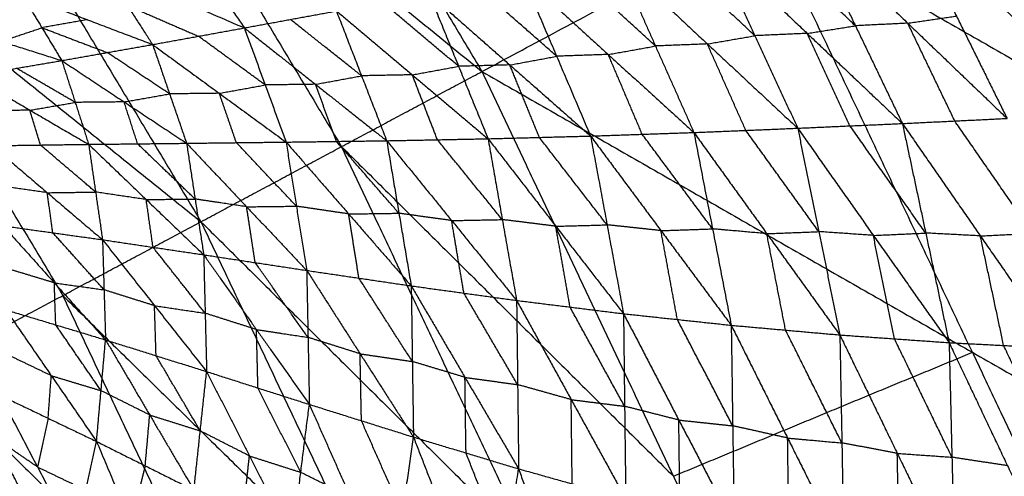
# Model space of a CAD drawing. Header units: millimetres. Extents: x -106 to 110, y -96 to 120.
# Tile 956 of 1020: x 79.39 to 89.47, y 51.81 to 56.48. Entities that reach past the tile are written whole.
import ezdxf

# ---------------------------------------------------------------- set-up
doc = ezdxf.new("R2010")
doc.units = ezdxf.units.MM
doc.header["$MEASUREMENT"] = 0
doc.layers.add('Default', color=7, linetype='Continuous', true_color=0x000000)

msp = doc.modelspace()

# ---------------------------------------------------------------- linework, layer by layer
at = {"layer": 'Default'}
for points in [[(79.415, 63.803, 9.117), (81.769, 59.876, 9.117), (84.123, 55.948, 9.117)], [(76.704, 61.992, 7.944), (78.976, 58.201, 7.944), (81.248, 54.411, 7.944)], [(76.704, 61.992, 7.944), (80.414, 58.97, 8.53), (84.123, 55.948, 9.117)], [(74.039, 60.211, 6.953), (77.644, 57.311, 7.449), (81.248, 54.411, 7.944)], [(84.123, 55.948, 9.117), (87.043, 57.509, 10.567), (89.963, 59.069, 12.017)], [(80.414, 58.97, 8.53), (81.55, 57.075, 8.53), (82.686, 55.179, 8.53)], [(88.458, 57.562, 6.502), (88.977, 56.515, 5.976), (89.495, 55.468, 5.451)], [(88.458, 57.562, 6.502), (89.515, 56.541, 6.151), (90.572, 55.521, 5.801)], [(87.043, 57.509, 10.567), (89.551, 56.072, 11.292), (92.06, 54.636, 12.017)], [(89.14, 53.075, 10.567), (88.092, 55.292, 10.567), (87.043, 57.509, 10.567)], [(87.463, 57.417, 6.156), (87.944, 56.416, 5.65), (88.424, 55.416, 5.144)], [(87.463, 57.417, 6.156), (88.479, 56.442, 5.803), (89.495, 55.468, 5.451)], [(81.05, 57.331, 5.602), (81.371, 56.863, 5.105), (81.692, 56.394, 4.608)], [(87.944, 56.416, 5.65), (87.457, 56.877, 5.824), (86.97, 57.338, 5.998)], [(77.644, 57.311, 7.449), (78.739, 55.483, 7.449), (79.835, 53.656, 7.449)], [(86.477, 57.26, 5.84), (86.915, 56.314, 5.358), (87.353, 55.368, 4.876)], [(86.477, 57.26, 5.84), (87.45, 56.338, 5.492), (88.424, 55.416, 5.144)], [(86.915, 56.314, 5.358), (86.453, 56.745, 5.527), (85.991, 57.176, 5.696)], [(80.235, 57.026, 5.291), (80.494, 56.625, 4.848), (80.753, 56.224, 4.404)], [(80.235, 57.026, 5.291), (80.964, 56.71, 4.949), (81.692, 56.394, 4.608)], [(85.505, 57.093, 5.553), (85.898, 56.209, 5.098), (86.291, 55.324, 4.643)], [(85.505, 57.093, 5.553), (86.429, 56.23, 5.214), (87.353, 55.368, 4.876)], [(84.539, 56.919, 5.289), (84.887, 56.104, 4.865), (85.234, 55.288, 4.44)], [(84.539, 56.919, 5.289), (85.415, 56.122, 4.966), (86.291, 55.324, 4.643)], [(85.898, 56.209, 5.098), (85.46, 56.607, 5.26), (85.022, 57.006, 5.421)], [(84.887, 56.104, 4.865), (84.474, 56.467, 5.016), (84.061, 56.831, 5.168)], [(78.588, 56.451, 4.7), (79.003, 56.592, 4.846), (79.418, 56.732, 4.991)], [(79.418, 56.732, 4.991), (79.621, 56.396, 4.6), (79.824, 56.06, 4.208)], [(79.418, 56.732, 4.991), (80.086, 56.478, 4.698), (80.753, 56.224, 4.404)], [(83.582, 56.743, 5.046), (83.884, 56.001, 4.654), (84.185, 55.26, 4.262)], [(83.582, 56.743, 5.046), (84.408, 56.015, 4.743), (85.234, 55.288, 4.44)], [(80.494, 56.625, 4.848), (80.858, 56.467, 4.677), (81.222, 56.309, 4.506)], [(83.884, 56.001, 4.654), (83.496, 56.328, 4.794), (83.108, 56.655, 4.933)], [(81.692, 56.394, 4.608), (82.163, 56.481, 4.714), (82.634, 56.567, 4.82)], [(82.634, 56.567, 4.82), (82.891, 55.904, 4.463), (83.148, 55.24, 4.105)], [(82.634, 56.567, 4.82), (83.41, 55.914, 4.541), (84.185, 55.26, 4.262)], [(88.479, 56.442, 5.803), (88.728, 56.479, 5.89), (88.977, 56.515, 5.976)], [(78.588, 56.451, 4.7), (79.206, 56.256, 4.454), (79.824, 56.06, 4.208)], [(80.086, 56.478, 4.698), (79.853, 56.437, 4.649), (79.621, 56.396, 4.6)], [(82.891, 55.904, 4.463), (82.527, 56.192, 4.588), (82.163, 56.481, 4.714)], [(87.45, 56.338, 5.492), (87.697, 56.377, 5.571), (87.944, 56.416, 5.65)], [(88.479, 56.442, 5.803), (88.211, 56.429, 5.726), (87.944, 56.416, 5.65)], [(88.96, 55.442, 5.297), (88.719, 55.942, 5.55), (88.479, 56.442, 5.803)], [(79.206, 56.256, 4.454), (79.413, 56.326, 4.527), (79.621, 56.396, 4.6)], [(79.621, 56.396, 4.6), (79.955, 56.269, 4.453), (80.289, 56.142, 4.306)], [(80.753, 56.224, 4.404), (81.222, 56.309, 4.506), (81.692, 56.394, 4.608)], [(81.905, 55.81, 4.285), (81.564, 56.06, 4.395), (81.222, 56.309, 4.506)], [(81.692, 56.394, 4.608), (81.905, 55.81, 4.285), (82.119, 55.226, 3.961)], [(81.692, 56.394, 4.608), (82.42, 55.817, 4.356), (83.148, 55.24, 4.105)], [(86.429, 56.23, 5.214), (86.672, 56.272, 5.286), (86.915, 56.314, 5.358)], [(87.45, 56.338, 5.492), (87.183, 56.326, 5.425), (86.915, 56.314, 5.358)], [(87.888, 55.392, 5.01), (87.669, 55.865, 5.251), (87.45, 56.338, 5.492)], [(79.824, 56.06, 4.208), (80.289, 56.142, 4.306), (80.753, 56.224, 4.404)], [(80.753, 56.224, 4.404), (80.927, 55.719, 4.116), (81.101, 55.214, 3.827)], [(80.753, 56.224, 4.404), (81.436, 55.725, 4.183), (82.119, 55.226, 3.961)], [(85.415, 56.122, 4.966), (85.656, 56.165, 5.032), (85.898, 56.209, 5.098)], [(86.429, 56.23, 5.214), (86.163, 56.219, 5.156), (85.898, 56.209, 5.098)], [(86.822, 55.346, 4.759), (86.625, 55.788, 4.987), (86.429, 56.23, 5.214)], [(80.927, 55.719, 4.116), (80.608, 55.931, 4.211), (80.289, 56.142, 4.306)], [(85.415, 56.122, 4.966), (85.151, 56.113, 4.915), (84.887, 56.104, 4.865)], [(85.762, 55.306, 4.542), (85.589, 55.714, 4.754), (85.415, 56.122, 4.966)], [(78.899, 55.902, 4.018), (79.361, 55.981, 4.113), (79.824, 56.06, 4.208)], [(79.824, 56.06, 4.208), (79.962, 55.632, 3.954), (80.099, 55.203, 3.699)], [(79.824, 56.06, 4.208), (80.462, 55.637, 4.018), (81.101, 55.214, 3.827)], [(84.408, 56.015, 4.743), (84.146, 56.008, 4.699), (83.884, 56.001, 4.654)], [(84.408, 56.015, 4.743), (84.647, 56.059, 4.804), (84.887, 56.104, 4.865)], [(84.71, 55.274, 4.351), (84.559, 55.645, 4.547), (84.408, 56.015, 4.743)], [(79.962, 55.632, 3.954), (79.662, 55.806, 4.033), (79.361, 55.981, 4.113)], [(81.248, 54.411, 7.944), (82.686, 55.179, 8.53), (84.123, 55.948, 9.117)], [(83.41, 55.914, 4.541), (83.15, 55.909, 4.502), (82.891, 55.904, 4.463)], [(83.41, 55.914, 4.541), (83.647, 55.958, 4.598), (83.884, 56.001, 4.654)], [(83.667, 55.25, 4.184), (83.538, 55.582, 4.362), (83.41, 55.914, 4.541)], [(84.123, 55.948, 9.117), (86.081, 51.808, 9.117), (88.039, 47.669, 9.117)], [(84.123, 55.948, 9.117), (89.14, 53.075, 10.567), (94.157, 50.203, 12.017)], [(78.899, 55.902, 4.018), (79.499, 55.552, 3.858), (80.099, 55.203, 3.699)], [(81.436, 55.725, 4.183), (81.671, 55.768, 4.234), (81.905, 55.81, 4.285)], [(82.42, 55.817, 4.356), (82.162, 55.814, 4.32), (81.905, 55.81, 4.285)], [(82.42, 55.817, 4.356), (82.655, 55.86, 4.409), (82.891, 55.904, 4.463)], [(82.633, 55.233, 4.033), (82.527, 55.525, 4.195), (82.42, 55.817, 4.356)], [(80.462, 55.637, 4.018), (80.695, 55.678, 4.067), (80.927, 55.719, 4.116)], [(81.436, 55.725, 4.183), (81.182, 55.722, 4.149), (80.927, 55.719, 4.116)], [(81.61, 55.22, 3.894), (81.523, 55.473, 4.038), (81.436, 55.725, 4.183)], [(79.499, 55.552, 3.858), (79.73, 55.592, 3.906), (79.962, 55.632, 3.954)], [(80.462, 55.637, 4.018), (80.212, 55.634, 3.986), (79.962, 55.632, 3.954)], [(80.6, 55.208, 3.763), (80.531, 55.423, 3.89), (80.462, 55.637, 4.018)], [(79.499, 55.552, 3.858), (79.252, 55.549, 3.827), (79.005, 55.546, 3.795)], [(79.605, 55.196, 3.635), (79.552, 55.374, 3.747), (79.499, 55.552, 3.858)], [(87.353, 55.368, 4.876), (87.888, 55.392, 5.01), (88.424, 55.416, 5.144)], [(88.424, 55.416, 5.144), (88.96, 55.442, 5.297), (89.495, 55.468, 5.451)], [(88.424, 55.416, 5.144), (88.663, 54.295, 4.898), (88.902, 53.174, 4.651)], [(88.424, 55.416, 5.144), (89.221, 54.266, 5.041), (90.019, 53.117, 4.937)], [(89.757, 54.292, 5.194), (89.358, 54.867, 5.246), (88.96, 55.442, 5.297)], [(85.234, 55.288, 4.44), (85.762, 55.306, 4.542), (86.291, 55.324, 4.643)], [(86.482, 54.338, 4.424), (86.122, 54.822, 4.483), (85.762, 55.306, 4.542)], [(86.291, 55.324, 4.643), (86.822, 55.346, 4.759), (87.353, 55.368, 4.876)], [(86.291, 55.324, 4.643), (86.482, 54.338, 4.424), (86.673, 53.352, 4.205)], [(86.291, 55.324, 4.643), (87.037, 54.289, 4.526), (87.784, 53.253, 4.408)], [(87.569, 54.31, 4.642), (87.195, 54.828, 4.701), (86.822, 55.346, 4.759)], [(87.353, 55.368, 4.876), (87.569, 54.31, 4.642), (87.784, 53.253, 4.408)], [(87.353, 55.368, 4.876), (88.127, 54.271, 4.763), (88.902, 53.174, 4.651)], [(88.663, 54.295, 4.898), (88.276, 54.843, 4.954), (87.888, 55.392, 5.01)], [(79.112, 55.189, 3.572), (79.605, 55.196, 3.635), (80.099, 55.203, 3.699)], [(80.099, 55.203, 3.699), (80.6, 55.208, 3.763), (81.101, 55.214, 3.827)], [(80.099, 55.203, 3.699), (80.17, 54.715, 3.585), (80.241, 54.227, 3.47)], [(80.099, 55.203, 3.699), (80.688, 54.638, 3.631), (81.276, 54.073, 3.564)], [(81.188, 54.643, 3.696), (80.894, 54.926, 3.729), (80.6, 55.208, 3.763)], [(81.101, 55.214, 3.827), (81.61, 55.22, 3.894), (82.119, 55.226, 3.961)], [(81.101, 55.214, 3.827), (81.188, 54.643, 3.696), (81.276, 54.073, 3.564)], [(81.101, 55.214, 3.827), (81.715, 54.564, 3.744), (82.33, 53.913, 3.662)], [(82.224, 54.57, 3.812), (81.917, 54.895, 3.853), (81.61, 55.22, 3.894)], [(82.119, 55.226, 3.961), (82.633, 55.233, 4.033), (83.148, 55.24, 4.105)], [(82.119, 55.226, 3.961), (82.224, 54.57, 3.812), (82.33, 53.913, 3.662)], [(82.119, 55.226, 3.961), (82.759, 54.491, 3.865), (83.399, 53.755, 3.769)], [(83.273, 54.498, 3.937), (82.953, 54.865, 3.985), (82.633, 55.233, 4.033)], [(83.148, 55.24, 4.105), (83.667, 55.25, 4.184), (84.185, 55.26, 4.262)], [(83.148, 55.24, 4.105), (83.273, 54.498, 3.937), (83.399, 53.755, 3.769)], [(83.148, 55.24, 4.105), (83.813, 54.423, 3.998), (84.477, 53.606, 3.89)], [(84.331, 54.433, 4.076), (83.999, 54.841, 4.13), (83.667, 55.25, 4.184)], [(84.185, 55.26, 4.262), (84.71, 55.274, 4.351), (85.234, 55.288, 4.44)], [(84.185, 55.26, 4.262), (84.331, 54.433, 4.076), (84.477, 53.606, 3.89)], [(84.185, 55.26, 4.262), (84.878, 54.365, 4.148), (85.571, 53.47, 4.034)], [(85.403, 54.379, 4.237), (85.056, 54.827, 4.294), (84.71, 55.274, 4.351)], [(85.234, 55.288, 4.44), (85.403, 54.379, 4.237), (85.571, 53.47, 4.034)], [(85.234, 55.288, 4.44), (85.954, 54.32, 4.322), (86.673, 53.352, 4.205)], [(79.112, 55.189, 3.572), (79.676, 54.708, 3.521), (80.241, 54.227, 3.47)], [(80.17, 54.715, 3.585), (79.888, 54.955, 3.61), (79.605, 55.196, 3.635)], [(82.686, 55.179, 8.53), (84.383, 53.494, 8.824), (86.081, 51.808, 9.117)], [(84.644, 51.04, 8.53), (83.665, 53.11, 8.53), (82.686, 55.179, 8.53)], [(79.676, 54.708, 3.521), (79.422, 54.744, 3.498), (79.167, 54.78, 3.475)], [(79.676, 54.708, 3.521), (79.923, 54.711, 3.553), (80.17, 54.715, 3.585)], [(79.732, 54.298, 3.424), (79.704, 54.503, 3.473), (79.676, 54.708, 3.521)], [(80.688, 54.638, 3.631), (80.429, 54.676, 3.608), (80.17, 54.715, 3.585)], [(80.688, 54.638, 3.631), (80.938, 54.641, 3.663), (81.188, 54.643, 3.696)], [(80.758, 54.15, 3.517), (80.723, 54.394, 3.574), (80.688, 54.638, 3.631)], [(81.715, 54.564, 3.744), (81.452, 54.604, 3.72), (81.188, 54.643, 3.696)], [(81.715, 54.564, 3.744), (81.97, 54.567, 3.778), (82.224, 54.57, 3.812)], [(81.803, 53.993, 3.613), (81.759, 54.278, 3.679), (81.715, 54.564, 3.744)], [(82.759, 54.491, 3.865), (82.492, 54.53, 3.838), (82.224, 54.57, 3.812)], [(82.759, 54.491, 3.865), (83.016, 54.494, 3.901), (83.273, 54.498, 3.937)], [(83.813, 54.423, 3.998), (83.543, 54.46, 3.967), (83.273, 54.498, 3.937)], [(78.421, 52.9, 6.953), (79.835, 53.656, 7.449), (81.248, 54.411, 7.944)], [(81.248, 54.411, 7.944), (83.138, 50.416, 7.944), (85.027, 46.421, 7.944)], [(81.248, 54.411, 7.944), (84.644, 51.04, 8.53), (88.039, 47.669, 9.117)], [(82.864, 53.834, 3.715), (82.812, 54.162, 3.79), (82.759, 54.491, 3.865)], [(83.813, 54.423, 3.998), (84.072, 54.428, 4.037), (84.331, 54.433, 4.076)], [(83.938, 53.681, 3.83), (83.875, 54.052, 3.914), (83.813, 54.423, 3.998)], [(84.878, 54.365, 4.148), (84.605, 54.399, 4.112), (84.331, 54.433, 4.076)], [(79.223, 54.37, 3.377), (79.732, 54.298, 3.424), (80.241, 54.227, 3.47)], [(79.223, 54.37, 3.377), (79.748, 53.786, 3.419), (80.272, 53.202, 3.462)], [(80.256, 53.715, 3.466), (79.994, 54.007, 3.445), (79.732, 54.298, 3.424)], [(84.878, 54.365, 4.148), (85.14, 54.372, 4.193), (85.403, 54.379, 4.237)], [(85.024, 53.538, 3.962), (84.951, 53.952, 4.055), (84.878, 54.365, 4.148)], [(85.954, 54.32, 4.322), (85.678, 54.35, 4.28), (85.403, 54.379, 4.237)], [(85.954, 54.32, 4.322), (86.218, 54.329, 4.373), (86.482, 54.338, 4.424)], [(86.122, 53.411, 4.119), (86.038, 53.865, 4.221), (85.954, 54.32, 4.322)], [(87.037, 54.289, 4.526), (86.76, 54.313, 4.475), (86.482, 54.338, 4.424)], [(87.037, 54.289, 4.526), (87.303, 54.299, 4.584), (87.569, 54.31, 4.642)], [(88.127, 54.271, 4.763), (87.848, 54.29, 4.703), (87.569, 54.31, 4.642)], [(88.127, 54.271, 4.763), (88.395, 54.283, 4.831), (88.663, 54.295, 4.898)], [(89.221, 54.266, 5.041), (88.942, 54.281, 4.969), (88.663, 54.295, 4.898)], [(80.241, 54.227, 3.47), (80.256, 53.715, 3.466), (80.272, 53.202, 3.462)], [(80.241, 54.227, 3.47), (80.758, 54.15, 3.517), (81.276, 54.073, 3.564)], [(80.241, 54.227, 3.47), (80.773, 53.552, 3.508), (81.306, 52.878, 3.546)], [(87.229, 53.302, 4.306), (87.133, 53.795, 4.416), (87.037, 54.289, 4.526)], [(88.343, 53.213, 4.53), (88.235, 53.742, 4.647), (88.127, 54.271, 4.763)], [(89.221, 54.266, 5.041), (89.489, 54.279, 5.117), (89.757, 54.292, 5.194)], [(89.46, 53.145, 4.794), (89.341, 53.706, 4.917), (89.221, 54.266, 5.041)], [(81.291, 53.475, 3.555), (81.025, 53.812, 3.536), (80.758, 54.15, 3.517)], [(81.276, 54.073, 3.564), (81.291, 53.475, 3.555), (81.306, 52.878, 3.546)], [(81.276, 54.073, 3.564), (81.803, 53.993, 3.613), (82.33, 53.913, 3.662)], [(81.276, 54.073, 3.564), (81.816, 53.308, 3.599), (82.357, 52.542, 3.633)], [(82.343, 53.228, 3.647), (82.073, 53.61, 3.63), (81.803, 53.993, 3.613)], [(79.748, 53.786, 3.419), (79.493, 53.863, 3.398), (79.238, 53.94, 3.377)], [(82.33, 53.913, 3.662), (82.343, 53.228, 3.647), (82.357, 52.542, 3.633)], [(82.33, 53.913, 3.662), (82.864, 53.834, 3.715), (83.399, 53.755, 3.769)], [(82.33, 53.913, 3.662), (82.876, 53.06, 3.695), (83.422, 52.208, 3.729)], [(83.411, 52.981, 3.749), (83.137, 53.408, 3.732), (82.864, 53.834, 3.715)], [(79.763, 53.356, 3.419), (79.755, 53.571, 3.419), (79.748, 53.786, 3.419)], [(79.748, 53.786, 3.419), (80.002, 53.75, 3.443), (80.256, 53.715, 3.466)], [(80.773, 53.552, 3.508), (80.515, 53.633, 3.487), (80.256, 53.715, 3.466)], [(83.399, 53.755, 3.769), (83.411, 52.981, 3.749), (83.422, 52.208, 3.729)], [(83.399, 53.755, 3.769), (83.938, 53.681, 3.83), (84.477, 53.606, 3.89)], [(83.399, 53.755, 3.769), (83.949, 52.819, 3.804), (84.498, 51.883, 3.84)], [(79.835, 53.656, 7.449), (81.486, 52.036, 7.697), (83.138, 50.416, 7.944)], [(81.724, 49.661, 7.449), (80.779, 51.658, 7.449), (79.835, 53.656, 7.449)], [(84.488, 52.744, 3.865), (84.213, 53.213, 3.847), (83.938, 53.681, 3.83)], [(84.477, 53.606, 3.89), (84.488, 52.744, 3.865), (84.498, 51.883, 3.84)], [(84.477, 53.606, 3.89), (85.024, 53.538, 3.962), (85.571, 53.47, 4.034)], [(84.477, 53.606, 3.89), (85.036, 52.591, 3.932), (85.594, 51.576, 3.973)], [(79.253, 53.509, 3.377), (79.717, 52.836, 3.55), (80.18, 52.163, 3.722)], [(79.253, 53.509, 3.377), (79.763, 53.356, 3.419), (80.272, 53.202, 3.462)], [(80.789, 53.04, 3.504), (80.781, 53.296, 3.506), (80.773, 53.552, 3.508)], [(80.773, 53.552, 3.508), (81.032, 53.514, 3.531), (81.291, 53.475, 3.555)], [(85.582, 52.523, 4.003), (85.303, 53.03, 3.983), (85.024, 53.538, 3.962)], [(81.816, 53.308, 3.599), (81.554, 53.391, 3.577), (81.291, 53.475, 3.555)], [(85.571, 53.47, 4.034), (85.582, 52.523, 4.003), (85.594, 51.576, 3.973)], [(85.571, 53.47, 4.034), (86.122, 53.411, 4.119), (86.673, 53.352, 4.205)], [(85.571, 53.47, 4.034), (86.137, 52.382, 4.084), (86.703, 51.295, 4.134)], [(86.688, 52.323, 4.169), (86.405, 52.867, 4.144), (86.122, 53.411, 4.119)], [(80.226, 52.683, 3.592), (79.994, 53.019, 3.506), (79.763, 53.356, 3.419)], [(81.831, 52.71, 3.589), (81.824, 53.009, 3.594), (81.816, 53.308, 3.599)], [(81.816, 53.308, 3.599), (82.08, 53.268, 3.623), (82.343, 53.228, 3.647)], [(86.673, 53.352, 4.205), (86.688, 52.323, 4.169), (86.703, 51.295, 4.134)], [(86.673, 53.352, 4.205), (87.229, 53.302, 4.306), (87.784, 53.253, 4.408)], [(86.673, 53.352, 4.205), (87.25, 52.198, 4.267), (87.826, 51.044, 4.329)], [(87.805, 52.148, 4.369), (87.517, 52.725, 4.338), (87.229, 53.302, 4.306)], [(80.18, 52.163, 3.722), (80.226, 52.683, 3.592), (80.272, 53.202, 3.462)], [(80.272, 53.202, 3.462), (80.724, 52.434, 3.645), (81.176, 51.665, 3.829)], [(80.272, 53.202, 3.462), (80.789, 53.04, 3.504), (81.306, 52.878, 3.546)], [(82.876, 53.06, 3.695), (82.61, 53.144, 3.671), (82.343, 53.228, 3.647)], [(87.784, 53.253, 4.408), (87.805, 52.148, 4.369), (87.826, 51.044, 4.329)], [(87.784, 53.253, 4.408), (88.343, 53.213, 4.53), (88.902, 53.174, 4.651)], [(87.784, 53.253, 4.408), (88.372, 52.041, 4.486), (88.959, 50.83, 4.563)], [(88.931, 52.002, 4.607), (88.637, 52.608, 4.569), (88.343, 53.213, 4.53)], [(88.902, 53.174, 4.651), (88.931, 52.002, 4.607), (88.959, 50.83, 4.563)], [(88.902, 53.174, 4.651), (89.46, 53.145, 4.794), (90.019, 53.117, 4.937)], [(88.902, 53.174, 4.651), (89.499, 51.915, 4.747), (90.096, 50.656, 4.842)], [(90.057, 51.886, 4.89), (89.759, 52.516, 4.842), (89.46, 53.145, 4.794)], [(79.717, 52.836, 3.55), (79.469, 52.955, 3.523), (79.222, 53.073, 3.496)], [(81.241, 52.271, 3.687), (81.015, 52.656, 3.595), (80.789, 53.04, 3.504)], [(82.89, 52.375, 3.681), (82.883, 52.718, 3.688), (82.876, 53.06, 3.695)], [(82.876, 53.06, 3.695), (83.143, 53.021, 3.722), (83.411, 52.981, 3.749)], [(86.081, 51.808, 9.117), (87.611, 52.442, 9.842), (89.14, 53.075, 10.567)], [(89.14, 53.075, 10.567), (90.119, 51.006, 10.567), (91.098, 48.936, 10.567)], [(78.421, 52.9, 6.953), (80.244, 49.047, 6.953), (82.066, 45.195, 6.953)], [(78.421, 52.9, 6.953), (81.724, 49.661, 7.449), (85.027, 46.421, 7.944)], [(83.949, 52.819, 3.804), (83.68, 52.9, 3.777), (83.411, 52.981, 3.749)], [(79.685, 52.4, 3.669), (79.701, 52.618, 3.609), (79.717, 52.836, 3.55)], [(79.717, 52.836, 3.55), (79.971, 52.759, 3.571), (80.226, 52.683, 3.592)], [(81.176, 51.665, 3.829), (81.241, 52.271, 3.687), (81.306, 52.878, 3.546)], [(81.306, 52.878, 3.546), (81.744, 52.015, 3.742), (82.182, 51.152, 3.939)], [(81.306, 52.878, 3.546), (81.831, 52.71, 3.589), (82.357, 52.542, 3.633)], [(83.96, 52.045, 3.784), (83.954, 52.432, 3.794), (83.949, 52.819, 3.804)], [(83.949, 52.819, 3.804), (84.218, 52.782, 3.835), (84.488, 52.744, 3.865)], [(80.724, 52.434, 3.645), (80.475, 52.558, 3.619), (80.226, 52.683, 3.592)], [(82.269, 51.847, 3.786), (82.05, 52.279, 3.688), (81.831, 52.71, 3.589)], [(85.036, 52.591, 3.932), (84.762, 52.668, 3.898), (84.488, 52.744, 3.865)], [(79.191, 52.637, 3.615), (79.576, 51.902, 3.946), (79.961, 51.167, 4.276)], [(79.191, 52.637, 3.615), (79.685, 52.4, 3.669), (80.18, 52.163, 3.722)], [(85.046, 51.729, 3.906), (85.041, 52.16, 3.919), (85.036, 52.591, 3.932)], [(85.036, 52.591, 3.932), (85.309, 52.557, 3.967), (85.582, 52.523, 4.003)], [(82.182, 51.152, 3.939), (82.269, 51.847, 3.786), (82.357, 52.542, 3.633)], [(82.357, 52.542, 3.633), (82.778, 51.591, 3.845), (83.199, 50.639, 4.057)], [(82.357, 52.542, 3.633), (82.89, 52.375, 3.681), (83.422, 52.208, 3.729)], [(86.137, 52.382, 4.084), (85.86, 52.453, 4.043), (85.582, 52.523, 4.003)], [(79.685, 52.4, 3.669), (79.631, 52.151, 3.807), (79.576, 51.902, 3.946)], [(80.678, 51.914, 3.776), (80.701, 52.174, 3.71), (80.724, 52.434, 3.645)], [(80.724, 52.434, 3.645), (80.982, 52.353, 3.666), (81.241, 52.271, 3.687)], [(86.148, 51.435, 4.053), (86.143, 51.909, 4.068), (86.137, 52.382, 4.084)], [(86.137, 52.382, 4.084), (86.412, 52.353, 4.126), (86.688, 52.323, 4.169)], [(83.311, 51.423, 3.893), (83.1, 51.899, 3.787), (82.89, 52.375, 3.681)], [(87.25, 52.198, 4.267), (86.969, 52.261, 4.218), (86.688, 52.323, 4.169)], [(79.112, 52.221, 3.861), (79.305, 51.853, 4.027), (79.497, 51.486, 4.192)], [(79.576, 51.902, 3.946), (79.344, 52.061, 3.904), (79.112, 52.221, 3.861)], [(81.744, 52.015, 3.742), (81.492, 52.143, 3.715), (81.241, 52.271, 3.687)], [(83.199, 50.639, 4.057), (83.311, 51.423, 3.893), (83.422, 52.208, 3.729)], [(83.422, 52.208, 3.729), (83.825, 51.172, 3.959), (84.228, 50.137, 4.19)], [(83.422, 52.208, 3.729), (83.96, 52.045, 3.784), (84.498, 51.883, 3.84)], [(87.265, 51.169, 4.231), (87.257, 51.684, 4.249), (87.25, 52.198, 4.267)], [(87.25, 52.198, 4.267), (87.528, 52.173, 4.318), (87.805, 52.148, 4.369)], [(79.961, 51.167, 4.276), (80.07, 51.665, 3.999), (80.18, 52.163, 3.722)], [(80.18, 52.163, 3.722), (80.53, 51.332, 4.084), (80.881, 50.5, 4.445)], [(80.18, 52.163, 3.722), (80.678, 51.914, 3.776), (81.176, 51.665, 3.829)], [(88.372, 52.041, 4.486), (88.089, 52.095, 4.427), (87.805, 52.148, 4.369)], [(81.679, 51.409, 3.884), (81.711, 51.712, 3.813), (81.744, 52.015, 3.742)], [(81.744, 52.015, 3.742), (82.007, 51.931, 3.764), (82.269, 51.847, 3.786)], [(84.363, 51.01, 4.015), (84.162, 51.528, 3.9), (83.96, 52.045, 3.784)], [(88.393, 50.937, 4.446), (88.382, 51.489, 4.466), (88.372, 52.041, 4.486)], [(88.372, 52.041, 4.486), (88.651, 52.022, 4.547), (88.931, 52.002, 4.607)], [(89.499, 51.915, 4.747), (89.215, 51.958, 4.677), (88.931, 52.002, 4.607)], [(79.576, 51.902, 3.946), (79.823, 51.783, 3.972), (80.07, 51.665, 3.999)], [(80.678, 51.914, 3.776), (80.604, 51.623, 3.93), (80.53, 51.332, 4.084)], [(84.228, 50.137, 4.19), (84.363, 51.01, 4.015), (84.498, 51.883, 3.84)], [(84.498, 51.883, 3.84), (84.89, 50.769, 4.092), (85.282, 49.655, 4.344)], [(84.498, 51.883, 3.84), (85.046, 51.729, 3.906), (85.594, 51.576, 3.973)], [(82.778, 51.591, 3.845), (82.524, 51.719, 3.816), (82.269, 51.847, 3.786)]]:
    msp.add_open_spline(points, degree=2, dxfattribs=at)

doc.saveas('drawing.dxf')
